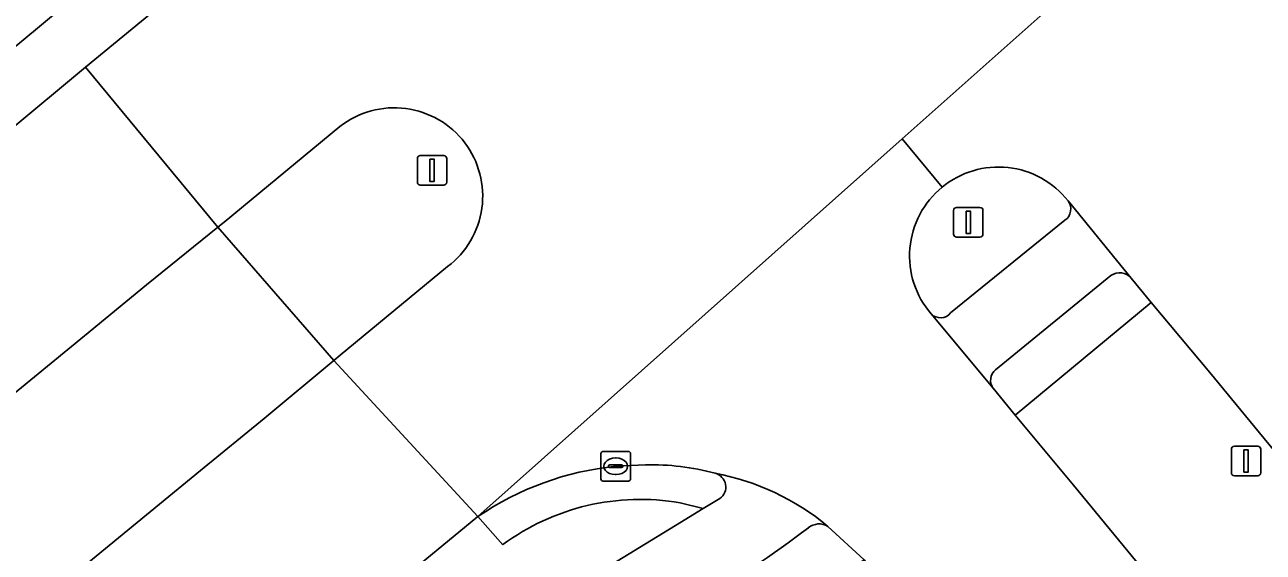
# Model space of a CAD drawing. Extents: x 156141 to 158132, y 385651 to 388333.
# Drawn here: x 157165.79 to 157207.56, y 386401.77 to 386419.56 of the extents above; entities that cross this region are included whole.
import ezdxf

# ---------------------------------------------------------------- set-up
doc = ezdxf.new("R2010")
doc.units = 0
for name, color, linetype in [('IMGEO_Berm_groen', 7, 'Continuous'), ('IMGEO_Fietspad_gesloten', 7, 'Continuous'), ('IMGEO_Fietspad_open', 7, 'Continuous'), ('IMGEO_Kolk', 7, 'Continuous'), ('IMGEO_Lichtmast', 7, 'Continuous'), ('IMGEO_Rijbaan_lokaal_gesloten', 7, 'Continuous'), ('IMGEO_Verkeersbordpaal', 7, 'Continuous'), ('IMGEO_Verkeerseiland_gesloten', 7, 'Continuous'), ('IMGEO_Verkeerseiland_open', 7, 'Continuous'), ('IMGEO_Voetpad_open', 7, 'Continuous')]:
    doc.layers.add(name, color=color, linetype=linetype)

msp = doc.modelspace()

# ---------------------------------------------------------------- linework, layer by layer
at = {"layer": 'IMGEO_Berm_groen'}
for points in [[(157193.703, 386442.312), (157155.467, 386410.521)], [(157155.626, 386407.901), (157165.281, 386416.006), (157167.841, 386418.13), (157195.098, 386440.53)], [(157205.755, 386407.826), (157203.781, 386410.196), (157199.193, 386406.39), (157201.153, 386404.033), (157327.942, 386250), (157336.115, 386240.102), (157337.285, 386238.671)], [(157342.288, 386241.546), (157341.401, 386242.711), (157335.682, 386250), (157205.755, 386407.826)], [(157187.737, 386402.669), (157188.671, 386403.24), (157187.889, 386403.437)], [(157181.911, 386402.025), (157181.072, 386402.975), (157172.774, 386396.143)], [(157173.792, 386395.013), (157176.289, 386395.804), (157179.408, 386397.577), (157187.737, 386402.669)]]:
    msp.add_lwpolyline(points, dxfattribs=at)
msp.add_lwpolyline([(157171.716, 386404.521), (157173.857, 386406.278), (157176.215, 386408.236), (157172.303, 386412.729), (157169.899, 386410.784), (157167.798, 386409.063), (157143.686, 386389.309), (157141.268, 386387.328), (157145.103, 386382.684), (157147.51, 386384.659)], close=True, dxfattribs=at)
msp.add_arc((157186.55, 386395.746), 7.807, 80.1236, 126.4557, dxfattribs=at)
at = {"layer": 'IMGEO_Fietspad_gesloten'}
msp.add_lwpolyline([(157145.071, 386402.056), (157149.786, 386405.826), (157155.467, 386410.521), (157193.703, 386442.312), (157194.517, 386442.962), (157197.093, 386445.093), (157197.92, 386445.771), (157198.088, 386445.659), (157217.434, 386461.573), (157228.213, 386470.509), (157228.313, 386470.591), (157234.595, 386475.759), (157238.172, 386478.701), (157264.038, 386500)], dxfattribs=at)
at = {"layer": 'IMGEO_Fietspad_open'}
for points in [[(157203.099, 386411.016), (157200.977, 386413.621)], [(157200.87, 386412.964), (157197.015, 386409.839)], [(157198.529, 386407.926), (157202.421, 386411.101)], [(157196.358, 386409.807), (157198.443, 386407.299)], [(157189.232, 386403.583), (157188.671, 386403.24), (157187.737, 386402.669), (157179.408, 386397.577), (157180.948, 386395.698), (157188.475, 386400.034)]]:
    msp.add_lwpolyline(points, dxfattribs=at)
for centre, radius, start, end in [((157200.6, 386413.345), 0.467, 305.3195, 36.1803), ((157202.715, 386410.699), 0.498, 39.5673, 126.1411), ((157196.672, 386410.116), 0.441, 224.5677, 321.0092), ((157198.835, 386407.565), 0.474, 130.297, 214.0829), ((157187.52, 386396.2), 8.378, 50.2554, 79.3206), ((157188.952, 386403.97), 0.478, 305.8505, 75.3399), ((157161.178, 386443.958), 51.715, 301.8596, 306.8813), ((157192.581, 386402.15), 0.574, 58.9883, 129.6502)]:
    msp.add_arc(centre, radius, start, end, dxfattribs=at)
at = {"layer": 'IMGEO_Kolk'}
for p, q in [((157185.218, 386404.243), (157185.218, 386405.095)), ((157185.293, 386405.169), (157186.145, 386405.169)), ((157185.706, 386404.949), (157185.731, 386404.949)), ((157186.219, 386405.095), (157186.219, 386404.243)), ((157185.477, 386404.663), (157185.477, 386404.675)), ((157185.915, 386404.626), (157185.517, 386404.626)), ((157185.52, 386404.712), (157185.918, 386404.712)), ((157185.961, 386404.675), (157185.961, 386404.663)), ((157186.145, 386404.169), (157185.293, 386404.169)), ((157185.729, 386404.389), (157185.704, 386404.389))]:
    msp.add_line(p, q, dxfattribs=at)
for points in [[(157185.218, 386404.243), (157185.218, 386405.095)], [(157185.293, 386405.169), (157186.145, 386405.169)], [(157186.219, 386405.095), (157186.219, 386404.243)], [(157186.145, 386404.169), (157185.293, 386404.169)]]:
    msp.add_lwpolyline(points, dxfattribs=at)
for centre, radius, start, end in [((157185.295, 386405.093), 0.0765, 91.552, 178.448), ((157185.295, 386405.093), 0.0765, 91.552, 178.448), ((157186.143, 386405.093), 0.0765, 1.552, 88.448), ((157186.143, 386405.093), 0.0765, 1.552, 88.448), ((157185.517, 386404.672), 0.0403, 85.8775, 175.7526), ((157185.514, 386404.662), 0.0366, 178.938, 274.7102), ((157185.918, 386404.669), 0.043, 264.8664, 352.4533), ((157185.922, 386404.674), 0.0386, 1.7309, 96.639), ((157185.295, 386404.245), 0.0765, 181.552, 268.448), ((157185.295, 386404.245), 0.0765, 181.552, 268.448), ((157186.143, 386404.245), 0.0765, 271.552, 358.448), ((157186.143, 386404.245), 0.0765, 271.552, 358.448)]:
    msp.add_arc(centre, radius, start, end, dxfattribs=at)
for centre, major_axis, ratio, start_param, end_param in [((157185.705, 386404.669), (-0.387, 0.002), 0.722429, 4.712389, 7.853982), ((157185.73, 386404.669), (-0.39, 0.002), 0.717154, 1.570796, 4.712389)]:
    msp.add_ellipse(centre, major_axis=major_axis, ratio=ratio, start_param=start_param, end_param=end_param, dxfattribs=at)
at = {"layer": 'IMGEO_Lichtmast'}
for p, q in [((157179.028, 386414.249), (157179.028, 386415.049)), ((157179.028, 386415.049), (157179.028, 386414.249)), ((157179.128, 386415.149), (157179.918, 386415.149)), ((157179.918, 386415.149), (157179.128, 386415.149)), ((157180.018, 386415.049), (157180.018, 386414.249)), ((157180.018, 386414.249), (157180.018, 386415.049)), ((157179.918, 386414.149), (157179.128, 386414.149)), ((157179.128, 386414.149), (157179.918, 386414.149)), ((157197.113, 386412.498), (157197.113, 386413.298)), ((157197.113, 386413.298), (157197.113, 386412.498)), ((157197.213, 386413.398), (157198.003, 386413.398)), ((157198.003, 386413.398), (157197.213, 386413.398)), ((157198.103, 386413.298), (157198.103, 386412.498)), ((157198.103, 386412.498), (157198.103, 386413.298)), ((157198.003, 386412.398), (157197.213, 386412.398)), ((157197.213, 386412.398), (157198.003, 386412.398))]:
    msp.add_line(p, q, dxfattribs=at)
for points in [[(157179.448, 386415.024), (157179.598, 386415.024), (157179.598, 386414.274), (157179.448, 386414.274), (157179.448, 386415.024)], [(157197.533, 386413.273), (157197.683, 386413.273), (157197.683, 386412.523), (157197.533, 386412.523), (157197.533, 386413.273)]]:
    msp.add_lwpolyline(points, dxfattribs=at)
for centre, start, end in [((157179.128, 386415.049), 90, 180), ((157179.128, 386415.049), 90, 180), ((157179.918, 386415.049), 0, 90), ((157179.918, 386415.049), 360, 90), ((157179.128, 386414.249), 180, 270), ((157179.128, 386414.249), 180, 270), ((157179.918, 386414.249), 270, 0), ((157179.918, 386414.249), 270, 0), ((157197.213, 386413.298), 90, 180), ((157197.213, 386413.298), 90, 180), ((157198.003, 386413.298), 0, 90), ((157198.003, 386413.298), 360, 90), ((157197.213, 386412.498), 180, 270), ((157197.213, 386412.498), 180, 270), ((157198.003, 386412.498), 270, 0), ((157198.003, 386412.498), 270, 0)]:
    msp.add_arc(centre, 0.1, start, end, dxfattribs=at)
at = {"layer": 'IMGEO_Rijbaan_lokaal_gesloten'}
for points in [[(157198.617, 386434.493), (157199.931, 386435.593), (157203.359, 386438.368), (157198.65, 386443.469), (157195.098, 386440.53), (157167.841, 386418.13), (157172.303, 386412.729), (157172.509, 386412.896), (157176.417, 386416.128)], [(157180.048, 386411.402), (157176.43, 386408.415), (157176.215, 386408.236), (157181.072, 386402.975), (157195.384, 386415.709), (157211.163, 386429.749)], [(157211.163, 386429.749), (157195.384, 386415.709), (157196.727, 386414.083)], [(157200.977, 386413.621), (157203.099, 386411.016), (157203.781, 386410.196), (157205.755, 386407.826), (157335.682, 386250), (157341.401, 386242.711), (157342.288, 386241.546), (157344.37, 386238.82), (157346.391, 386236.066), (157355.377, 386240.641), (157355.147, 386240.882), (157352.86, 386243.28), (157351.407, 386244.818), (157349.349, 386247.071), (157349.183, 386247.253), (157332.608, 386264.801), (157324.262, 386275.047), (157320.799, 386279.156), (157212.168, 386411.116), (157210.786, 386412.789), (157209.596, 386414.647), (157209.078, 386415.949)], [(157196.727, 386414.083), (157195.384, 386415.709), (157181.072, 386402.975)], [(157201.153, 386404.033), (157199.193, 386406.39), (157198.443, 386407.299), (157196.358, 386409.807)], [(157172.774, 386396.143), (157181.072, 386402.975), (157176.215, 386408.236), (157173.857, 386406.278), (157171.716, 386404.521), (157147.51, 386384.659), (157145.103, 386382.684), (157149.582, 386377.324), (157167.211, 386391.564)], [(157185.719, 386404.669), (157186.72, 386404.717)], [(157327.507, 386224.107), (157341.674, 386233.351), (157339.581, 386235.895), (157339.51, 386235.998), (157337.285, 386238.671), (157336.115, 386240.102), (157327.942, 386250), (157201.153, 386404.033)], [(157192.877, 386402.642), (157194.1, 386401.515), (157255.15, 386327.344), (157257.428, 386324.032), (157265.451, 386312.065), (157270.545, 386304.503), (157271.759, 386302.908), (157316.481, 386248.624), (157325.045, 386238.218)]]:
    msp.add_lwpolyline(points, dxfattribs=at)
msp.add_lwpolyline([(157167.798, 386409.063), (157169.899, 386410.784), (157172.303, 386412.729), (157167.841, 386418.13), (157165.281, 386416.006), (157155.626, 386407.901), (157150.678, 386403.807), (157136.942, 386392.622), (157141.268, 386387.328), (157143.686, 386389.309)], close=True, dxfattribs=at)
for centre, radius, start, end in [((157178.252, 386413.78), 2.98, 37.1398, 128.0043), ((157178.253, 386413.78), 2.98, 307.0503, 37.1392), ((157198.625, 386411.764), 2.997, 38.2992, 129.2927), ((157198.627, 386411.765), 2.997, 129.341, 220.7946), ((157186.737, 386394.657), 10.064, 95.8032, 124.2541), ((157186.919, 386396.478), 8.241, 74.8504, 91.3853), ((157187.52, 386396.2), 8.378, 50.2554, 79.3206)]:
    msp.add_arc(centre, radius, start, end, dxfattribs=at)
at = {"layer": 'IMGEO_Verkeersbordpaal'}
for p, q in [((157206.584, 386405.346), (157207.374, 386405.346)), ((157207.374, 386405.346), (157206.584, 386405.346)), ((157206.484, 386404.446), (157206.484, 386405.246)), ((157206.484, 386405.246), (157206.484, 386404.446)), ((157207.474, 386405.246), (157207.474, 386404.446)), ((157207.474, 386404.446), (157207.474, 386405.246)), ((157207.374, 386404.346), (157206.584, 386404.346)), ((157206.584, 386404.346), (157207.374, 386404.346))]:
    msp.add_line(p, q, dxfattribs=at)
msp.add_lwpolyline([(157206.904, 386405.221), (157207.054, 386405.221), (157207.054, 386404.471), (157206.904, 386404.471), (157206.904, 386405.221)], dxfattribs=at)
for centre, start, end in [((157206.584, 386405.246), 90, 180), ((157206.584, 386405.246), 90, 180), ((157207.374, 386405.246), 0, 90), ((157207.374, 386405.246), 360, 90), ((157206.584, 386404.446), 180, 270), ((157206.584, 386404.446), 180, 270), ((157207.374, 386404.446), 270, 0), ((157207.374, 386404.446), 270, 0)]:
    msp.add_arc(centre, 0.1, start, end, dxfattribs=at)
at = {"layer": 'IMGEO_Verkeerseiland_gesloten'}
for points in [[(157186.72, 386404.717), (157185.719, 386404.669)], [(157187.889, 386403.437), (157188.671, 386403.24), (157189.232, 386403.583)], [(157181.072, 386402.975), (157181.911, 386402.025)]]:
    msp.add_lwpolyline(points, dxfattribs=at)
for centre, radius, start, end in [((157186.737, 386394.657), 10.064, 95.8032, 124.2541), ((157186.919, 386396.478), 8.241, 74.8504, 91.3853), ((157188.952, 386403.97), 0.478, 305.8505, 75.3399), ((157186.55, 386395.746), 7.807, 80.1236, 126.4557)]:
    msp.add_arc(centre, radius, start, end, dxfattribs=at)
at = {"layer": 'IMGEO_Verkeerseiland_open'}
for points in [[(157176.417, 386416.128), (157172.509, 386412.896), (157172.303, 386412.729), (157176.215, 386408.236), (157176.43, 386408.415), (157180.048, 386411.402)], [(157197.015, 386409.839), (157200.87, 386412.964)]]:
    msp.add_lwpolyline(points, dxfattribs=at)
for centre, radius, start, end in [((157178.252, 386413.78), 2.98, 37.1398, 128.0043), ((157178.253, 386413.78), 2.98, 307.0503, 37.1392), ((157198.625, 386411.764), 2.997, 38.2992, 129.2927), ((157198.627, 386411.765), 2.997, 129.341, 220.7946), ((157200.6, 386413.345), 0.467, 305.3195, 36.1803), ((157196.672, 386410.116), 0.441, 224.5677, 321.0092)]:
    msp.add_arc(centre, radius, start, end, dxfattribs=at)
at = {"layer": 'IMGEO_Voetpad_open'}
for points in [[(157198.443, 386407.299), (157199.193, 386406.39), (157203.781, 386410.196), (157203.099, 386411.016)], [(157202.421, 386411.101), (157198.529, 386407.926)], [(157182.522, 386394.766), (157184.181, 386395.654), (157190, 386398.587), (157194.1, 386401.515), (157192.877, 386402.642)]]:
    msp.add_lwpolyline(points, dxfattribs=at)
for centre, radius, start, end in [((157202.715, 386410.699), 0.498, 39.5673, 126.1411), ((157198.835, 386407.565), 0.474, 130.297, 214.0829), ((157161.178, 386443.958), 51.715, 301.8596, 306.8813), ((157192.581, 386402.15), 0.574, 58.9883, 129.6502)]:
    msp.add_arc(centre, radius, start, end, dxfattribs=at)

doc.saveas('drawing.dxf')
